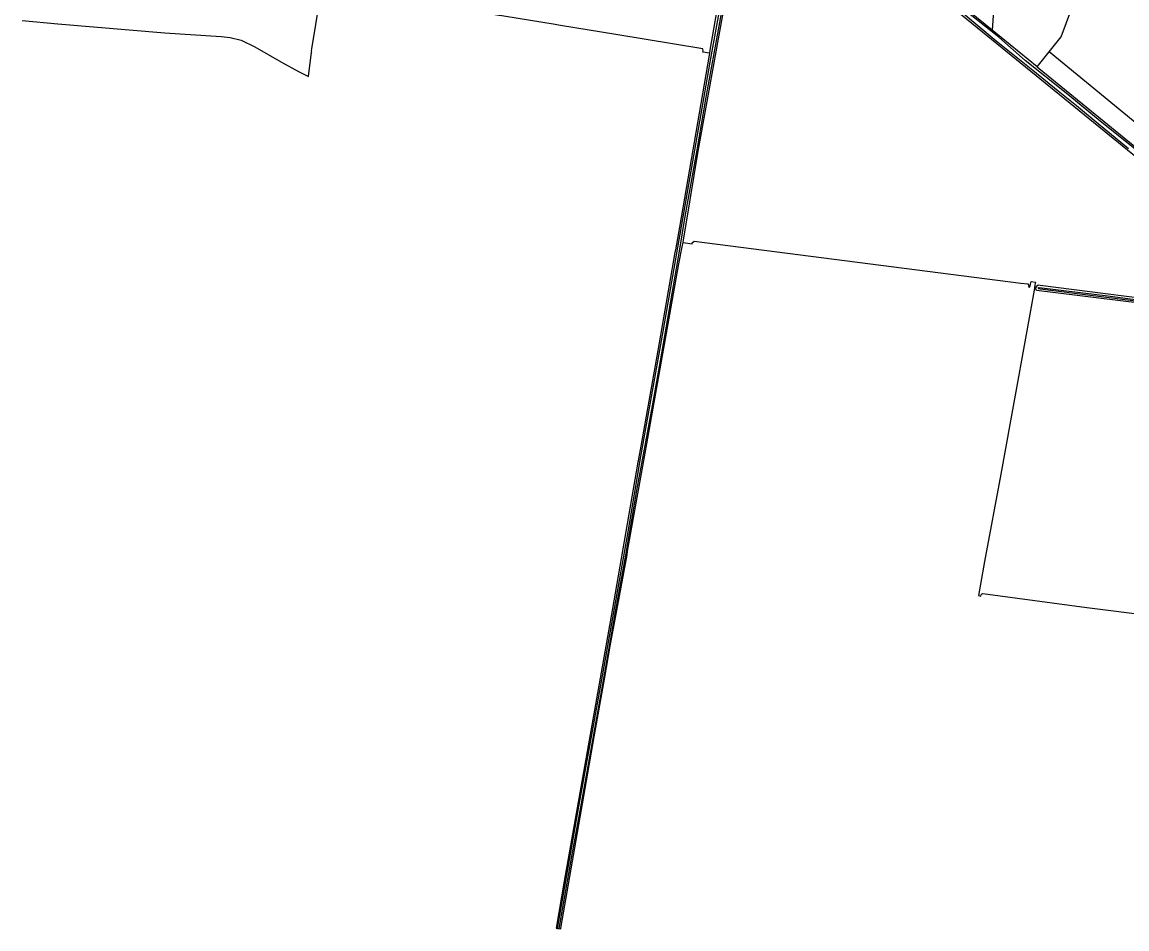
# Model space of a CAD drawing. Extents: x 124000 to 128010, y 398999 to 403000.
# Drawn here: x 125073 to 125778, y 401278 to 401856 of the extents above; entities that cross this region are included whole.
import ezdxf

# ---------------------------------------------------------------- set-up
doc = ezdxf.new("R2010")
doc.units = 0
for name, color, linetype in [('gg-kntw-bovenkant insteek waterloop', 7, 'Continuous'), ('gt-grn-groengrens', 7, 'Continuous'), ('gt-grn-vlakafsluiter', 7, 'Continuous'), ('gx-grn-maaiveld', 7, 'Continuous')]:
    doc.layers.add(name, color=color, linetype=linetype)

msp = doc.modelspace()

# ---------------------------------------------------------------- linework, layer by layer
at = {"layer": 'gg-kntw-bovenkant insteek waterloop'}
msp.add_line((125720.96, 401827.65), (125692.4, 401850.89), dxfattribs=at)
msp.add_lwpolyline([(125692.4, 401850.89), (125644.49, 401889.86), (125612.44, 401916.04)], dxfattribs=at)
at = {"layer": 'gt-grn-groengrens'}
msp.add_line((125720.96, 401827.65), (125728.64, 401837.15), dxfattribs=at)
for points in [[(125757.81, 401911.14), (125741.57, 401919.68), (125721.15, 401912.65), (125689.5, 401919.43), (125671.15, 401892.78), (125693.62, 401869.49), (125692.4, 401850.89)], [(125728.64, 401837.15), (125736.32, 401846.65), (125743.21, 401865.02), (125758.06, 401892.8), (125757.81, 401911.14)]]:
    msp.add_lwpolyline(points, dxfattribs=at)
at = {"layer": 'gt-grn-vlakafsluiter'}
msp.add_lwpolyline([(125933.18, 401788.22), (125891.73, 401703.16), (125728.64, 401837.15)], dxfattribs=at)
at = {"layer": 'gx-grn-maaiveld'}
for p, q in [((125720.18, 401686.51), (125719.31, 401686.62)), ((125414.96, 401278.04), (125415.95, 401277.89))]:
    msp.add_line(p, q, dxfattribs=at)
for points in [[(125495.12, 401715.55), (125495.4, 401717.17), (125497.15, 401727.32), (125504.83, 401773.7), (125538.54, 401960.77), (125538.93, 401963.51), (125538.57, 401964.49), (125537.53, 401965.37)], [(125537.53, 401965.37), (125536.23, 401966.08), (125535.25, 401966.15), (125534.83, 401965.5), (125531.5, 401948.34), (125519.2, 401878.69), (125512.25, 401838.17), (125511.93, 401836.31)], [(125919.23, 401660.21), (125915.44, 401663.56), (125834.63, 401728.98), (125539.99, 401968.75), (125539.23, 401968.69), (125538.55, 401969.15)], [(125529.33, 401917.68), (125518.44, 401855.77), (125509.72, 401808.32), (125503.65, 401773.33), (125496.25, 401732.11), (125492.6, 401710.09), (125480.46, 401640.04), (125475.31, 401611.45), (125465.34, 401557.43), (125460.77, 401530.01), (125458.28, 401516.05), (125452.13, 401482.39), (125443.48, 401432.49), (125429.69, 401355.45), (125424.18, 401325.22), (125415.95, 401277.89)], [(125266.71, 401882.08), (125266.32, 401882.1), (125265.93, 401882.02), (125265.58, 401881.87), (125265.26, 401881.64), (125265, 401881.35), (125264.81, 401881.01), (125263.07, 401870.29), (125257.95, 401839.01), (125257.87, 401837.83), (125258.1, 401836.87)], [(125414.96, 401278.04), (125428.59, 401355.72), (125442.59, 401433.17), (125460, 401530.98), (125468.23, 401579.1), (125482.44, 401658.8), (125508.12, 401806.05), (125512.36, 401830.65), (125521.5, 401880.93)], [(125787.74, 401771.59), (125759.98, 401794.03), (125739.54, 401810.73), (125713.44, 401831.67), (125696.49, 401846.55), (125660.09, 401875.55)], [(125511.93, 401836.31), (125507.67, 401837.03), (125507.92, 401837.88), (125507.69, 401838.98), (125452.11, 401848.2), (125416.94, 401853.94), (125415.56, 401854.16), (125413.53, 401854.49), (125380.86, 401859.83), (125379.51, 401860.05), (125377.56, 401860.36), (125346.71, 401865.4), (125344.71, 401865.72)], [(125671.44, 401863.67), (125694.91, 401844.22), (125718.18, 401825.48), (125734.51, 401812.35), (125746.06, 401802.92), (125759.94, 401791.37), (125779.3, 401775.54)], [(125073.4, 401857.15), (125096.31, 401855), (125164.48, 401849.31), (125200.46, 401846.97), (125206.12, 401846.38), (125213.24, 401844.65), (125221.95, 401840.23), (125238.97, 401830.47), (125249.83, 401824.55), (125256.23, 401821.35), (125258.1, 401836.87)], [(125511.93, 401836.31), (125511.72, 401835.05), (125492.9, 401725.33), (125490.89, 401714.51), (125490.68, 401713.38), (125490.41, 401711.91), (125489.89, 401709.11), (125478.94, 401646.55), (125468.1, 401585.65), (125466.69, 401577.56), (125466.44, 401576.13), (125466.3, 401575.36), (125449.83, 401480.87), (125419.2, 401308.19), (125414.11, 401278.17), (125414.96, 401278.04)], [(125720.96, 401827.65), (125722.33, 401826.54), (125826.03, 401741.89)], [(125415.95, 401277.89), (125417.05, 401277.73), (125417.13, 401278.2), (125438.39, 401400.24), (125444.89, 401436.93), (125448.75, 401459.24), (125453.42, 401484.22), (125459.4, 401516.25), (125459.74, 401518.52), (125460.1, 401520.94), (125470.95, 401581.25), (125492.39, 401702), (125494.83, 401713.85), (125495.12, 401715.55)], [(125495.12, 401715.55), (125500.83, 401714.78), (125500.82, 401715.25), (125502.2, 401716.29), (125710.69, 401689.68), (125715.13, 401689.17), (125715.72, 401688.18), (125715.59, 401687.18), (125716.45, 401687.01), (125716.85, 401688.94), (125717.19, 401690.57), (125719.91, 401690.21), (125719.64, 401688.57), (125719.31, 401686.62)], [(125719.31, 401686.62), (125719.06, 401685.07), (125713.12, 401652.21), (125706.98, 401618.21), (125697.87, 401567.78), (125687.48, 401512.12), (125683.59, 401490.31), (125685.06, 401490.05), (125685.23, 401490.77), (125685.45, 401491.22), (125686.43, 401491.64), (125752.67, 401482.71), (125837.42, 401472.18), (125872.15, 401468.17), (125872.45, 401467.45), (125872.41, 401466.48), (125881.46, 401465.05)], [(125891.86, 401663.77), (125720.6, 401684.88), (125720.11, 401686.07), (125720.18, 401686.51)], [(125891.86, 401663.77), (125892.49, 401663.95), (125892.96, 401664.39), (125893.19, 401665), (125893.12, 401665.65), (125892.76, 401666.2), (125892.2, 401666.52), (125819.7, 401675.77), (125723.02, 401688.11), (125721.7, 401688.29), (125720.29, 401687.27), (125720.18, 401686.51)], [(125723.04, 401685.77), (125722.04, 401686.04), (125721.89, 401686.18), (125721.88, 401686.75), (125722.31, 401686.9), (125725.75, 401686.38), (125764.31, 401681.67), (125817.07, 401674.74), (125892.04, 401665.27), (125892.21, 401665.19), (125892.31, 401665.04), (125892.32, 401664.86), (125892.25, 401664.69), (125892.1, 401664.58), (125891.92, 401664.56), (125723.04, 401685.77)]]:
    msp.add_lwpolyline(points, dxfattribs=at)

doc.saveas('drawing.dxf')
